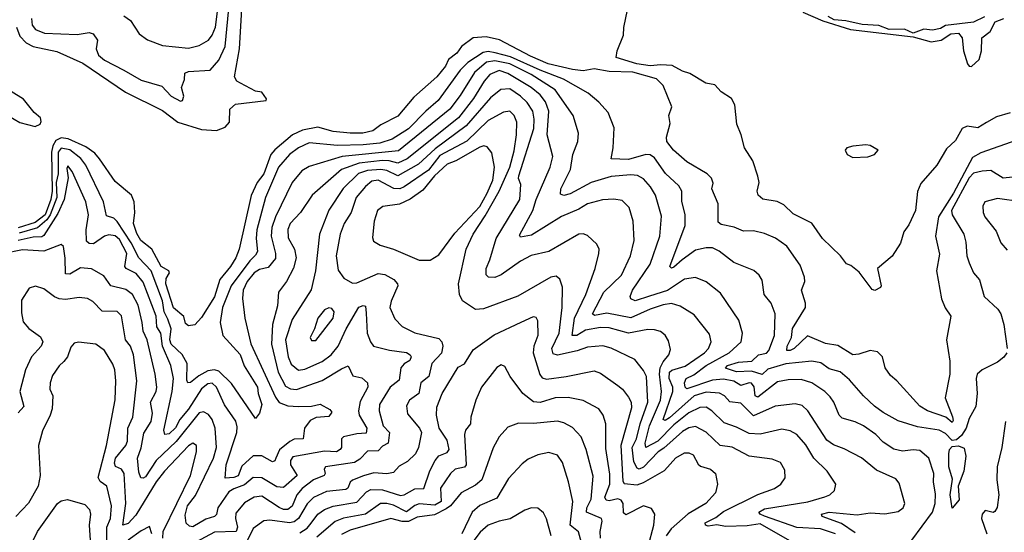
# Model space of a CAD drawing. Extents: x 1268547 to 1425625, y 515768 to 616754.
# Tile 349 of 507: x 1367102 to 1371667, y 571801 to 574180. Entities that reach past the tile are written whole.
import ezdxf

# ---------------------------------------------------------------- set-up
doc = ezdxf.new("R2010")
doc.units = 0

msp = doc.modelspace()

# ---------------------------------------------------------------- linework, layer by layer
at = {"layer": '0CON10XD'}
for points in [[(1367157.5, 574185), (1367160, 574155), (1367176.5, 574135), (1367217.2, 574117.2), (1367368.2, 574111.8), (1367425, 574120.3), (1367442.5, 574115), (1367463.3, 574085), (1367456.5, 574045), (1367467.5, 574015), (1367495, 573992), (1367585.7, 573945.7), (1367665, 573899.2), (1367761.2, 573871.2), (1367805, 573824.4), (1367848.3, 573801.7), (1367856.7, 573805), (1367863.3, 573825), (1367851.9, 573865), (1367866.8, 573903.2), (1367868.3, 573931.7), (1367885, 573939.1), (1367985, 573946.5), (1368025, 573991.8), (1368054.5, 574055), (1368087.9, 574395)], [(1367087.5, 574145), (1367103.5, 574103.5), (1367131.9, 574071.9), (1367165, 574056.3), (1367275, 574031.8), (1367395, 573978.2), (1367593.4, 573843.4), (1367765, 573758.5), (1367835, 573705.2), (1367945, 573670.4), (1368014.7, 573665.3), (1368055, 573681.2), (1368075.4, 573705), (1368076.9, 573765), (1368102.4, 573787.6), (1368245.3, 573804.7), (1368246.8, 573813.2), (1368225, 573842.9), (1368195, 573848.6), (1368125.4, 573885), (1368109.6, 573895), (1368098, 573915), (1368122, 574045), (1368135, 574282.5)], [(1367585, 574197.1), (1367616.2, 574176.2), (1367657.1, 574115), (1367695, 574086.5), (1367765, 574059.6), (1367885, 574048.1), (1367935, 574059.6), (1367977.7, 574085), (1367995, 574108.5), (1368009.8, 574145), (1368024.6, 574254.6)], [(1371695, 573747.9), (1371631.2, 573728.8), (1371585, 573703.1), (1371545, 573678.3), (1371495.7, 573685.7), (1371471.3, 573675), (1371440.3, 573619.7), (1371399.5, 573580.5), (1371355, 573504.3), (1371280.5, 573419.5), (1371265, 573382.5), (1371255.2, 573295), (1371225, 573228.8), (1371201.7, 573195), (1371186.4, 573143.6), (1371147.4, 573082.6), (1371078.8, 573025), (1371096.7, 572945), (1371093, 572937), (1371066.4, 572923.6), (1371055, 572928.8), (1370995, 573008.8), (1370955, 573040), (1370935, 573047.5), (1370908, 573085), (1370823.8, 573165), (1370775, 573235.4), (1370688.5, 573278.5), (1370645, 573320.5), (1370613.8, 573336.2), (1370547.2, 573347.2), (1370525.8, 573365.8), (1370520.9, 573385), (1370531.2, 573425), (1370525, 573454), (1370500.8, 573525), (1370462.4, 573585), (1370447.5, 573645), (1370426.4, 573695), (1370418.3, 573785), (1370402.7, 573815), (1370354.9, 573844.9), (1370325, 573877.9), (1370283.3, 573885), (1370209.9, 573929.9), (1370175, 573941.1), (1370127.8, 573967.8), (1370075, 573970.9), (1370025, 573965.4), (1369963.8, 573975), (1369867.5, 574005), (1369872.5, 574035), (1369901.7, 574108.3), (1369903, 574143), (1369920, 574225)], [(1370733.1, 574215), (1370825.4, 574175), (1370953.8, 574133.8), (1371245, 574101.1), (1371327.4, 574077.4), (1371374.7, 574085.3), (1371418.8, 574115), (1371455, 574117.3), (1371471.1, 574095), (1371477.3, 574035), (1371496.3, 573975), (1371504.5, 573964.5), (1371515, 573963.3)], [(1371575, 574193), (1371525, 574168), (1371395, 574152.8), (1371371.5, 574138.5), (1371335, 574131.5), (1371294.3, 574135.7), (1371245, 574118.1), (1371205, 574135.5), (1371133.8, 574133.8), (1371085, 574153.7), (1371007.6, 574157.6), (1370932.5, 574175), (1370879, 574179), (1370850.9, 574195)], [(1371515, 573963.3), (1371550.3, 573995), (1371561.6, 574035), (1371562.2, 574095), (1371601.8, 574125), (1371625, 574170.4), (1371665, 574186.1)], [(1371725, 573620.8), (1371557.9, 573562.1), (1371519.4, 573540.6), (1371432.2, 573375), (1371362.1, 573265), (1371348.5, 573175), (1371367.3, 573092.7), (1371352.8, 573015), (1371375.4, 572884.6), (1371392.3, 572842.3), (1371419.5, 572805), (1371399.4, 572695), (1371414.7, 572595.3), (1371414.7, 572535), (1371392.5, 572425), (1371427.6, 572337.6), (1371430.2, 572319.8), (1371425, 572310.9), (1371396.3, 572336.3), (1371311.8, 572365), (1371275, 572386.6), (1371169.2, 572505), (1371138.8, 572528.8), (1371114.8, 572565), (1371103.2, 572615), (1371079.5, 572639.5), (1371044.6, 572645.4), (1370992.7, 572627.3), (1370965, 572624.5), (1370895, 572668.3), (1370838.3, 572678.3), (1370755, 572712.9), (1370693.2, 572655), (1370675, 572644.8), (1370659.2, 572645), (1370661.1, 572665), (1370680.3, 572705), (1370685, 572747.8), (1370745.3, 572845), (1370746.1, 572865), (1370727.2, 572925), (1370742.2, 572965), (1370741.5, 572985), (1370720.3, 573040.3), (1370659.1, 573129.1), (1370605.8, 573165.8), (1370555, 573188.4), (1370505, 573200), (1370458.7, 573198.7), (1370415, 573217.7), (1370355, 573229.5), (1370341.1, 573241.1), (1370340.3, 573325), (1370310.6, 573395), (1370317.9, 573422.1), (1370309.6, 573445), (1370288.9, 573465), (1370195, 573519.7), (1370133.1, 573575), (1370103.3, 573615), (1370101.2, 573635), (1370117.7, 573697.7), (1370112.5, 573735), (1370125.5, 573775), (1370085.7, 573875), (1370054.5, 573905), (1369945, 573937.2), (1369835, 573939.6), (1369765, 573952.3), (1369715, 573942.6), (1369665, 573948.9), (1369553.1, 573975), (1369471.1, 574011.1), (1369326.4, 574086.4), (1369265, 574100), (1369205, 574096.5), (1369150, 574055), (1369128.9, 574025), (1369090, 573995), (1369076.5, 573965), (1369035.9, 573915), (1368929, 573821), (1368855, 573732), (1368777.2, 573692.8), (1368740, 573665), (1368693.6, 573653.6), (1368635, 573653.4), (1368555, 573660.5), (1368485, 573681.1), (1368413, 573667), (1368367.8, 573645), (1368285, 573576.2), (1368267.5, 573555), (1368235.1, 573465), (1368203.6, 573425), (1368175, 573364.4)], [(1371678.2, 572635), (1371665, 572613.7), (1371635, 572591.6), (1371564, 572556), (1371541.7, 572535), (1371536.5, 572515), (1371541.1, 572445), (1371535.4, 572385), (1371505, 572328.8), (1371490.6, 572285), (1371468.8, 572251.2), (1371445, 572230.4), (1371425, 572227.2), (1371395, 572259.5), (1371365.8, 572275), (1371265, 572291.5), (1371175, 572318.2), (1371105, 572356.9), (1371065, 572387.1), (1371014.2, 572434.2), (1370948.8, 572508.8), (1370906.3, 572546.3), (1370855, 572560.5), (1370817.3, 572587.3), (1370775, 572595.8), (1370655, 572582.9), (1370571.6, 572558.4), (1370545, 572534.2), (1370495, 572548.9), (1370425, 572545.9), (1370375, 572562.8), (1370383.6, 572575), (1370435, 572590.4), (1370496.2, 572595), (1370527.7, 572625), (1370565, 572633), (1370575.1, 572644.8), (1370602.1, 572715), (1370604.3, 572815), (1370585.6, 572865), (1370553.8, 572905), (1370545, 572971.2), (1370530, 572995), (1370505.9, 573015.9), (1370413.2, 573053.2), (1370345.3, 573105.3), (1370315, 573120.9), (1370285, 573122), (1370235, 573111.3), (1370173.2, 573065), (1370135, 573031.6), (1370125, 573027.8), (1370116.9, 573035), (1370187.8, 573225), (1370187.8, 573275), (1370172.4, 573337.6), (1370172.3, 573385), (1370158.7, 573408.7), (1370095.7, 573465.7), (1370045, 573538.4), (1370025, 573552.7), (1370005, 573554.4), (1369925, 573531.2), (1369845, 573534.4), (1369853.9, 573585), (1369858.9, 573678.9), (1369830, 573750), (1369787.3, 573797.3), (1369738.5, 573838.5), (1369623.9, 573903.9), (1369515, 573945.2), (1369378.1, 574008.1), (1369306.9, 574026.9), (1369275, 574032.4), (1369251.7, 574028.3), (1369179.3, 573980.7), (1369144.5, 573945), (1369043.2, 573805), (1368984.6, 573755.4), (1368905, 573673.7), (1368829.6, 573625), (1368772.2, 573607.8), (1368695, 573599.4), (1368576.6, 573596.5), (1368445, 573608.8), (1368395, 573585.2), (1368353.9, 573555), (1368301.6, 573495), (1368242, 573355), (1368201.9, 573205), (1368198.6, 573165), (1368205.6, 573105), (1368195, 573087.7)], [(1371238.9, 571765), (1371334.3, 571895), (1371346.3, 571935), (1371348.6, 571978.6), (1371338.8, 572035), (1371339.7, 572075), (1371316.6, 572145), (1371275, 572180.9), (1371245, 572184.7), (1371195, 572177.8), (1371155, 572187.3), (1371105, 572220.4), (1371072.1, 572255), (1371014.4, 572295), (1370975, 572314.7), (1370915, 572331.2), (1370901.2, 572345), (1370876.7, 572405), (1370859.5, 572429.5), (1370835, 572454.6), (1370774.8, 572494.8), (1370725, 572511.1), (1370665, 572508.9), (1370615, 572499.5), (1370525, 572428.6), (1370512.9, 572435), (1370506.9, 572476.9), (1370495, 572493.3), (1370485, 572495.6), (1370445, 572483.2), (1370412.9, 572502.9), (1370365, 572512.5), (1370315, 572506.7), (1370195, 572466.5), (1370187.4, 572475), (1370184, 572495), (1370191.7, 572515), (1370228.1, 572531.9), (1370284.9, 572575.1), (1370391.8, 572635), (1370446.7, 572685), (1370454, 572726), (1370436.2, 572786.2), (1370351.8, 572911.8), (1370285, 572964.4), (1370235, 572984.5), (1370185, 572976.6), (1370106.3, 572923.7), (1370023, 572897), (1369955.4, 572875.4), (1369935, 572884.4), (1369932.5, 572895), (1369943.2, 572925), (1370024.8, 573045), (1370070, 573175), (1370078.1, 573268.1), (1370049.6, 573365), (1370026.8, 573405), (1369995, 573441.8), (1369967.1, 573457.1), (1369935, 573460.8), (1369845, 573452.9), (1369751.8, 573425), (1369655, 573371.9), (1369625, 573363.8), (1369610.2, 573370.2), (1369610.8, 573395), (1369655.3, 573485.3), (1369667.5, 573555), (1369690, 573615), (1369692.7, 573652.7), (1369668.5, 573735), (1369584.6, 573854.6), (1369473.3, 573925), (1369375, 573975.4), (1369305, 573988.5), (1369267, 573983), (1369210.5, 573935), (1369145, 573828.2), (1369096.5, 573765), (1368858.6, 573571.4), (1368596.9, 573545), (1368445, 573498.2), (1368410.6, 573479.4), (1368365.8, 573425), (1368288.8, 573265), (1368271.8, 573215), (1368268.4, 573175), (1368289, 573095), (1368287.7, 573072.3), (1368255, 573030), (1368215, 573021.5), (1368189.2, 573005), (1368157.1, 572965), (1368139.2, 572925), (1368135.7, 572885.7), (1368145.5, 572795), (1368173.9, 572676.1), (1368288.2, 572428.2), (1368305, 572404.3), (1368345, 572388.5), (1368395, 572384.7), (1368455, 572387.3), (1368495, 572396.4), (1368540.9, 572370.9), (1368549.2, 572359.2), (1368535, 572338.1), (1368476.3, 572333.7), (1368449.2, 572320.8), (1368422.5, 572285), (1368417.1, 572235), (1368375, 572233.6), (1368355, 572223.3), (1368306.2, 572183.8), (1368289.5, 572145), (1368285, 572132.9), (1368275, 572128.8), (1368225, 572155.8), (1368185, 572155.9), (1368131.8, 572108.1), (1368115, 572063.9), (1368095, 572055.4), (1368055, 572052), (1368059.8, 572115), (1368108.6, 572265), (1368111.4, 572291.4), (1368105, 572316.5), (1368052.2, 572392.2), (1368015.2, 572475), (1367995, 572493.8), (1367975, 572491), (1367945, 572467.5), (1367885, 572373.3), (1367845.5, 572325), (1367825, 572286.1), (1367795, 572258.2), (1367775, 572255.7), (1367770.5, 572275), (1367809.9, 572455), (1367815.9, 572515), (1367803.4, 572575), (1367764.9, 572665), (1367756.2, 572726.2), (1367738.5, 572755), (1367735.8, 572805), (1367675, 572961.5), (1367642.1, 573002.1), (1367595.4, 573025), (1367589.2, 573035), (1367599.9, 573095), (1367565, 573159.4), (1367545, 573177), (1367515, 573181.9), (1367495, 573176.3), (1367445, 573140), (1367425, 573141), (1367412.3, 573152.3), (1367410.2, 573205), (1367421.9, 573275), (1367409.6, 573335), (1367345, 573475.6), (1367325, 573501.4), (1367320.9, 573489.1), (1367326.6, 573446.6), (1367309.4, 573345), (1367279.7, 573280.3), (1367215, 573178.6), (1367205, 573172.1), (1367165, 573171.4), (1367095, 573156.1)], [(1370975, 571798.9), (1370911.9, 571841.9), (1370822.9, 571875), (1370819.2, 571885), (1370855.5, 571894.5), (1370985, 571882.8), (1371045, 571891.4), (1371112.7, 571887.3), (1371175, 571897.5), (1371197.5, 571915), (1371205.7, 571935.7), (1371179.8, 572029.8), (1371165, 572050), (1371075, 572089.2), (1371005, 572147.1), (1370925, 572189.1), (1370875, 572208.1), (1370845, 572228.6), (1370756.9, 572365), (1370729.9, 572389.9), (1370698.3, 572398.3), (1370605, 572386.7), (1370505, 572341.3), (1370445, 572400), (1370395, 572407.4), (1370370, 572435), (1370346.7, 572446.7), (1370285, 572451.9), (1370229.8, 572435), (1370115, 572332.1), (1370095, 572320.8), (1370085.6, 572325), (1370130.9, 572455), (1370130.3, 572475), (1370113.1, 572515), (1370115.5, 572544.5), (1370126.5, 572553.5), (1370187.2, 572572.8), (1370278, 572635), (1370295.3, 572655), (1370307.4, 572685), (1370301.1, 572721.1), (1370230.1, 572810.1), (1370165, 572850.8), (1370125, 572862.8), (1370085, 572856.8), (1370025, 572836.6), (1369935, 572796.2), (1369825, 572817.9), (1369767.8, 572807.8), (1369758.5, 572815), (1369810.8, 572915), (1369892, 572995), (1369934.1, 573085), (1369951.1, 573155), (1369946.7, 573245), (1369927.8, 573307.8), (1369895, 573340.8), (1369857, 573347), (1369805, 573343.5), (1369735, 573325.2), (1369695, 573300.8), (1369615, 573266.1), (1369475, 573180.7), (1369425, 573170.8), (1369419.1, 573180.9), (1369480.7, 573295), (1369496.1, 573345), (1369561.7, 573495), (1369574.2, 573545), (1369547.5, 573645), (1369555.2, 573755), (1369539.5, 573799.5), (1369515, 573832), (1369473.9, 573865), (1369365, 573929.8), (1369325, 573943.6), (1369282.6, 573925), (1369255.2, 573895), (1369206.5, 573815), (1369136.2, 573725), (1368898.3, 573535), (1368855, 573513.5), (1368815, 573525.1), (1368785, 573526.1), (1368676.1, 573513.9), (1368593.7, 573485), (1368457.7, 573365), (1368405, 573285.4), (1368355.9, 573235), (1368345, 573206.2), (1368347.8, 573167.8), (1368376.8, 573115), (1368384.8, 573075), (1368372.2, 573027.8), (1368338.7, 572965), (1368301.8, 572915), (1368297.4, 572852.6), (1368273.8, 572765), (1368269.3, 572675), (1368300.9, 572545), (1368335, 572479.7), (1368357.6, 572467.6), (1368385, 572464.4), (1368505, 572506.5), (1368595, 572560.3), (1368625, 572574.2), (1368647.7, 572527.7), (1368688.2, 572518.2), (1368715.4, 572495.4), (1368715.9, 572475), (1368681.7, 572408.3), (1368672.5, 572365), (1368677, 572345), (1368711.5, 572285), (1368708.8, 572261.2), (1368665, 572258.7), (1368602.9, 572245), (1368593.8, 572235), (1368594.1, 572195), (1368588.9, 572185), (1368571.4, 572175), (1368515, 572177.5), (1368368.7, 572151.3), (1368358.4, 572135), (1368358.5, 572115), (1368388.3, 572065), (1368325, 572009.7), (1368295, 572012.1), (1368225, 572054.4), (1368185, 572056.2), (1368145, 572021.4), (1368095, 572003.8), (1368071.4, 571988.6), (1368021, 571915), (1368015.3, 571884.7), (1368005.8, 571875), (1367965, 571862.2), (1367905, 571827.5), (1367890.2, 571830.2), (1367875, 571843.8), (1367870.4, 571880.4), (1367881, 571925), (1367917.2, 571972.8), (1368001.3, 572145), (1368014.2, 572195), (1368008.4, 572285), (1367994.2, 572325), (1367978.3, 572348.3), (1367955, 572360.8), (1367935, 572355.7), (1367827.6, 572222.4), (1367735.4, 572134.6), (1367685, 572059.3), (1367675, 572052.5), (1367664.8, 572054.8), (1367655, 572081.2), (1367648.3, 572145), (1367666.2, 572193.8), (1367677.9, 572262.1), (1367712, 572315), (1367717.8, 572355), (1367709, 572405), (1367735.2, 572454.8), (1367738.9, 572475), (1367731, 572535), (1367694.2, 572694.2), (1367674.5, 572735), (1367671, 572775), (1367651.6, 572855), (1367625, 572904.7), (1367595, 572927.9), (1367525, 572944.7), (1367492.1, 572992.1), (1367435, 573024.7), (1367385, 573028.9), (1367335, 572999.2), (1367315, 573000.9), (1367313.3, 573073.3), (1367305, 573127.5), (1367295, 573137.5), (1367215, 573105.2), (1367115, 573111.4), (1367025, 573093)], [(1367175, 573683.6), (1367196.9, 573695), (1367201.8, 573708.2), (1367198.3, 573725), (1367169.9, 573749.9), (1367120.7, 573810.7), (1367005, 573881.8), (1366965, 573884.3), (1366941.7, 573868.3), (1366921.2, 573835), (1366934.6, 573814.6), (1366971, 573781), (1367102.8, 573702.8), (1367175, 573683.6)], [(1370885, 571794.8), (1370815, 571817.1), (1370705, 571823.5), (1370555, 571875.7), (1370535.8, 571885), (1370529.6, 571895), (1370555, 571910.1), (1370756.7, 571943.3), (1370835.5, 571965.5), (1370858.1, 571975), (1370880, 571995), (1370885.7, 572025), (1370846.2, 572085), (1370783.9, 572145), (1370747, 572207), (1370705, 572254.6), (1370675, 572271.8), (1370635, 572279.6), (1370535, 572256.2), (1370485, 572259.3), (1370425, 572289.8), (1370369, 572309), (1370312, 572365), (1370285, 572381.4), (1370255, 572381.2), (1370205, 572355.2), (1370135, 572299.6), (1370060.7, 572225), (1370005, 572194.6), (1370002.6, 572215), (1370021.5, 572295), (1370073.8, 572415), (1370077.4, 572455), (1370068.6, 572535), (1370072.1, 572565), (1370085, 572592.2), (1370112, 572625), (1370119.2, 572649.2), (1370109.7, 572689.7), (1370095, 572715.8), (1370072.9, 572732.9), (1370045, 572741.4), (1370015, 572742.5), (1369925, 572726.2), (1369835, 572749.7), (1369795, 572752.3), (1369725, 572739.9), (1369685, 572714.1), (1369664.2, 572714.2), (1369674.1, 572795), (1369727.4, 572905), (1369770, 573025), (1369787.1, 573095), (1369788.2, 573115), (1369778.1, 573138.1), (1369735, 573178), (1369715, 573185.7), (1369695, 573184.3), (1369555, 573103.8), (1369473.7, 573086.4), (1369425, 573059.7), (1369335, 572996.5), (1369305, 572983.7), (1369275.3, 572985.3), (1369265, 572996.2), (1369265.6, 573025), (1369282.7, 573065), (1369311.7, 573165), (1369421.7, 573345), (1369425.8, 573415.8), (1369415, 573442.5), (1369416.2, 573455), (1369485.7, 573675), (1369487.9, 573717.9), (1369481, 573755), (1369455.8, 573795), (1369424.7, 573825), (1369375, 573858.8), (1369333.2, 573856.8), (1369285, 573817.9), (1369172.4, 573687.6), (1369028.9, 573581.1), (1368950.8, 573509.2), (1368855, 573456.1), (1368805, 573480.5), (1368776.7, 573485), (1368715, 573480.5), (1368673.7, 573466.3), (1368602.7, 573397.3), (1368535, 573295.5), (1368492.2, 573185), (1368474.2, 573015), (1368454.1, 572925.9), (1368365, 572788.5), (1368334.5, 572695), (1368346.4, 572615), (1368361.2, 572581.2), (1368394.4, 572554.4), (1368425, 572558.8), (1368505, 572594.3), (1368547.1, 572625), (1368578.8, 572665), (1368616, 572745), (1368675, 572846.1), (1368695, 572854.5), (1368705, 572850.8), (1368709, 572819), (1368713.8, 572725), (1368728.9, 572685), (1368743.3, 572665), (1368816.5, 572646.5), (1368895, 572635.9), (1368912.5, 572625), (1368916.9, 572615), (1368911.2, 572598.8), (1368885, 572583.9), (1368869.4, 572565), (1368861.9, 572508.1), (1368820, 572475), (1368771.1, 572395), (1368768.6, 572365), (1368788.2, 572295), (1368816.9, 572265), (1368810, 572215), (1368785, 572200.9), (1368765, 572180), (1368715, 572177.3), (1368679.3, 572140.7), (1368655, 572124.8), (1368520, 572105), (1368513.9, 572095), (1368518.5, 572075), (1368514.5, 572065), (1368465, 572044.8), (1368412, 572005), (1368386.6, 571975), (1368365, 571923.3), (1368345, 571907.3), (1368325, 571907), (1368305, 571916.4), (1368225, 571969.8), (1368189.4, 571965), (1368145, 571938.1), (1368105, 571890.8), (1368102.3, 571865), (1368112.9, 571825), (1368106.1, 571805), (1368005, 571801.7), (1367919.1, 571755)], [(1370695, 571749.1), (1370535, 571841.5), (1370475, 571832.1), (1370375, 571827.9), (1370335, 571836.8), (1370295, 571829.3), (1370281.5, 571835), (1370280.7, 571845), (1370329.7, 571870.3), (1370365, 571898), (1370525, 571977.2), (1370602, 572005), (1370631.4, 572025), (1370650.6, 572055), (1370649.8, 572089.8), (1370629.2, 572125), (1370590.9, 572140.9), (1370485, 572154.6), (1370406, 572196), (1370350.6, 572205), (1370285.5, 572265.5), (1370235, 572291.7), (1370205, 572286.5), (1370175, 572268.7), (1370088.6, 572191.4), (1370062.6, 572175), (1369995, 572103.2), (1369975, 572094), (1369965, 572098.8), (1369949, 572129), (1369942.2, 572195), (1369962.2, 572235), (1369978.7, 572305), (1370014.2, 572405), (1370008.4, 572525), (1369995, 572552.5), (1369953.6, 572603.6), (1369845, 572655.8), (1369806.5, 572666.5), (1369735, 572661.1), (1369686.5, 572643.5), (1369595, 572622.7), (1369575, 572629.6), (1369569.6, 572655), (1369603.8, 572725), (1369617.9, 572845), (1369618.7, 572938.7), (1369605.9, 572975.9), (1369590.3, 572990.3), (1369565, 572985.3), (1369412.2, 572897.8), (1369252, 572838), (1369215, 572835.4), (1369155, 572875.8), (1369140.7, 572905), (1369136.2, 572955), (1369172.5, 573115), (1369204.2, 573185), (1369260.4, 573269.6), (1369325.9, 573385), (1369375, 573495.5), (1369395, 573572), (1369405.3, 573645.3), (1369406.7, 573705), (1369395.3, 573735), (1369375, 573756.1), (1369345, 573750.6), (1369275, 573712.3), (1369175, 573616.6), (1369050.5, 573549.5), (1368997.7, 573482.3), (1368885, 573403.8), (1368864.3, 573395.7), (1368837, 573397), (1368765, 573435.8), (1368735, 573430.4), (1368705, 573406.2), (1368662.6, 573355), (1368639.2, 573285), (1368606.4, 573233.6), (1368587.6, 573185), (1368570.2, 573085), (1368578.5, 573018.5), (1368605, 572980), (1368645, 572957.5), (1368665, 572958.8), (1368765, 573001.8), (1368795, 572997.5), (1368837.7, 572975), (1368854.7, 572955), (1368855.4, 572945), (1368824.5, 572874.5), (1368818.5, 572845), (1368842, 572792), (1368875.8, 572755.8), (1368935, 572726.9), (1369045, 572701.2), (1369059.7, 572685), (1369064.8, 572665), (1369057.5, 572632.5), (1369012.9, 572585), (1369000, 572525), (1368962.1, 572495), (1368953.5, 572445), (1368910.4, 572415), (1368895, 572388.8), (1368900.7, 572350.7), (1368956, 572285), (1368965.3, 572265), (1368951.2, 572195), (1368936.9, 572165), (1368899.7, 572130.3), (1368862.2, 572107.8), (1368835, 572078.5), (1368805, 572073.5), (1368745, 572077.6), (1368696.8, 572063.2), (1368645, 572043.6), (1368635.2, 572034.8), (1368624.4, 572005.6), (1368615, 571999.8), (1368525, 571990.4), (1368465, 571962.8), (1368435, 571933.7), (1368395.6, 571865), (1368375, 571849.7), (1368353.8, 571846.2), (1368262.3, 571857.7), (1368235, 571854.8), (1368185, 571819.6), (1368158.6, 571765)], [(1368175, 573364.4), (1368120, 573115), (1368104.8, 573075), (1368080, 573035), (1368029.6, 572975), (1368005, 572894.1), (1367945, 572798.6), (1367915, 572763.8), (1367885, 572759.2), (1367871.1, 572771.1), (1367862.7, 572802.7), (1367815, 572842.9), (1367779.4, 572955), (1367781.5, 572978.5), (1367797.1, 573005), (1367794.3, 573014.3), (1367758.9, 573035), (1367714.9, 573114.9), (1367664.7, 573155), (1367645, 573187.5), (1367630.4, 573235), (1367636.9, 573285), (1367632.7, 573335), (1367621.1, 573365), (1367545, 573428.5), (1367472.7, 573535), (1367451.1, 573561.1), (1367409.4, 573589.4), (1367327.2, 573627.2), (1367295, 573632.3), (1367270.2, 573619.8), (1367255.5, 573594.5), (1367249.2, 573565), (1367252.4, 573385), (1367246.1, 573345), (1367220.8, 573275), (1367175, 573239.2), (1367095, 573213.8)], [(1368955, 573064.5), (1369005, 573064.6), (1369045, 573089.5), (1369120.5, 573189.5), (1369235, 573312.5), (1369269.8, 573375), (1369296.1, 573436.1), (1369303.9, 573495), (1369291.8, 573561.8), (1369270.3, 573590.2), (1369255, 573594.2), (1369235, 573588.1), (1369125, 573525.2), (1369085, 573509), (1369026.3, 573455), (1368971.7, 573388.3), (1368912.5, 573347.5), (1368864, 573324), (1368786.2, 573313.8), (1368761.9, 573295), (1368746.4, 573245), (1368738.8, 573168.8), (1368742, 573152), (1368773.5, 573133.5), (1368835, 573115.6), (1368955, 573064.5)], [(1370965, 573540.8), (1371035, 573543.1), (1371065, 573554.3), (1371082.5, 573575), (1371045, 573596.7), (1371025, 573600), (1370965, 573592.9), (1370936.7, 573585), (1370930, 573575), (1370938.8, 573555), (1370965, 573540.8)], [(1368195, 573087.7), (1368168.7, 573061.3), (1368082.2, 572945), (1368042.1, 572845), (1368031.7, 572775), (1368044, 572714), (1368125, 572626.8), (1368143.4, 572573.4), (1368205, 572475.6), (1368208.1, 572445), (1368225.3, 572395), (1368215, 572353.8), (1368195, 572328.8), (1368085, 572491.6), (1368025, 572548.9), (1368005, 572555.4), (1367975, 572550.5), (1367932.5, 572527.5), (1367895, 572496.7), (1367882.5, 572495), (1367877.6, 572507.6), (1367879.4, 572585), (1367855, 572626.7), (1367804.2, 572675), (1367798.6, 572695), (1367805, 572745.8), (1367788.8, 572791.2), (1367772.9, 572825), (1367763.8, 572875), (1367712.6, 573015), (1367655.3, 573075.3), (1367618.6, 573145), (1367555, 573243), (1367538.3, 573258.3), (1367505, 573269.4), (1367491.1, 573335), (1367409.4, 573505), (1367386.6, 573536.6), (1367335, 573576), (1367295.4, 573584.6), (1367280.3, 573565), (1367280.6, 573465), (1367271.4, 573425), (1367274.2, 573355), (1367243.3, 573275), (1367228.6, 573251.4), (1367185, 573214.3), (1367100.7, 573189.3)], [(1371705, 573448.8), (1371662.5, 573445), (1371605, 573479.5), (1371565, 573477.6), (1371525, 573467.3), (1371505, 573446), (1371422.1, 573295), (1371425.8, 573275), (1371478.8, 573185), (1371488.2, 573148.2), (1371493.9, 573085), (1371505, 573051.2), (1371524.5, 573005), (1371552.7, 572972.7), (1371573.1, 572895), (1371637, 572837), (1371651.2, 572815), (1371664.8, 572765), (1371681, 572655)], [(1371745, 573335.2), (1371635, 573349.6), (1371576.7, 573335), (1371568, 573315), (1371569.2, 573285), (1371577.1, 573265), (1371629.5, 573199.5), (1371651.8, 573145), (1371679.9, 573109.9)], [(1367765.9, 571775), (1367767.4, 571805), (1367893.6, 572065), (1367921.8, 572175), (1367921.9, 572205), (1367905, 572214.5), (1367885, 572202.8), (1367773.3, 572085), (1367735, 572035.3), (1367641.1, 571881.1), (1367605, 571842.7), (1367581.4, 571835), (1367593.8, 571935), (1367587.6, 572075), (1367575, 572094.2), (1367547.2, 572107.2), (1367541.9, 572121.9), (1367547.4, 572145), (1367594, 572205), (1367602.4, 572225), (1367603.7, 572285), (1367626.6, 572335), (1367644.8, 572505), (1367629.8, 572625), (1367616.5, 572665), (1367592.8, 572695), (1367575, 572805.7), (1367555, 572825.4), (1367485, 572827.5), (1367442.2, 572872.2), (1367417, 572887), (1367378.3, 572891.7), (1367315, 572882.3), (1367285, 572884.6), (1367263.4, 572893.4), (1367215, 572931.4), (1367176.4, 572943.6), (1367146.7, 572935), (1367111.4, 572878.6), (1367110.3, 572820.3), (1367118.8, 572778.8), (1367145, 572747.5), (1367198.3, 572708.3), (1367210.3, 572685), (1367202.2, 572665), (1367156.6, 572615), (1367129.7, 572555), (1367103.5, 572455), (1367121.1, 572385), (1367095, 572356.4)], [(1368475, 572691.1), (1368555.3, 572795), (1368561.1, 572825), (1368549.9, 572839.9), (1368535, 572842.3), (1368515, 572833.9), (1368483.9, 572795), (1368469.4, 572745), (1368448.6, 572705), (1368455, 572692), (1368475, 572691.1)], [(1368400.6, 571799.4), (1368435, 571820.8), (1368453.4, 571843.4), (1368484.2, 571885), (1368515, 571908), (1368555, 571923), (1368665, 571941.5), (1368711, 571989), (1368730.2, 571999.8), (1368785, 571998.2), (1368868.1, 571971.9), (1368885, 571975.3), (1368935, 572003.4), (1368975.6, 572004.4), (1369003.4, 572086.6), (1369028.1, 572135), (1369045, 572156.3), (1369085, 572171.6), (1369093.6, 572185), (1369085, 572229.5), (1369046.4, 572285), (1369034.7, 572345.3), (1369037.1, 572382.9), (1369060.8, 572445), (1369135, 572567.5), (1369165, 572582.5), (1369205, 572647.5), (1369302.9, 572717.1), (1369426.6, 572776.6), (1369485, 572802.1), (1369495, 572800), (1369503.8, 572785), (1369504.7, 572715), (1369486.3, 572665), (1369482.5, 572635), (1369514.2, 572534.2), (1369525, 572517.5), (1369545, 572512), (1369636.1, 572523.9), (1369765, 572550), (1369795, 572539.4), (1369875, 572482.3), (1369896.4, 572465), (1369925, 572427.8), (1369936.8, 572405), (1369938.3, 572378.3), (1369888.8, 572205), (1369898.8, 572038.8), (1369905, 572027.7), (1369965, 572022.5), (1369995, 572032.9), (1370092, 572088), (1370145, 572146.8), (1370185, 572170.4), (1370205, 572170.4), (1370225, 572160.6), (1370247.7, 572117.7), (1370258.5, 572108.5), (1370305, 572094.4), (1370327.8, 572075), (1370338.1, 572025), (1370327.5, 571985), (1370283.5, 571935), (1370202, 571888), (1370122.6, 571817.4), (1370099.5, 571785)], [(1367504.3, 571684.3), (1367506.2, 571825), (1367523, 571865), (1367527.8, 571925), (1367506.5, 572015), (1367475, 572036.7), (1367466.1, 572056.1), (1367504.3, 572205), (1367545, 572416.2), (1367548.9, 572505), (1367543.9, 572555), (1367535, 572581.4), (1367495.3, 572645.3), (1367455, 572674.5), (1367375, 572684.4), (1367355, 572678.6), (1367339.5, 572660.5), (1367323.6, 572616.4), (1367306.6, 572593.4), (1367285, 572574), (1367255, 572528.8), (1367243.1, 572495), (1367242.9, 572465), (1367255.6, 572435), (1367252.3, 572375), (1367244.3, 572345), (1367208.3, 572271.7), (1367189.7, 572205), (1367196.7, 572065), (1367188.4, 572015), (1367143.8, 571936.2), (1367083.9, 571875)], [(1370016.6, 571735), (1370042.4, 571835), (1370046.5, 571885), (1370031.8, 571911.8), (1369995, 571923.8), (1369912.3, 571882.3), (1369902, 571892), (1369899.5, 571935), (1369890.4, 571950.4), (1369875, 571956.4), (1369835, 571947.8), (1369820.8, 571950.8), (1369815.2, 571965), (1369838.5, 572025), (1369838.8, 572071.2), (1369819.6, 572190.4), (1369820, 572305), (1369807.7, 572345), (1369787.5, 572375), (1369715, 572413.2), (1369645, 572426.9), (1369584.8, 572425.2), (1369515, 572403.5), (1369485, 572407.5), (1369435.4, 572445), (1369376.7, 572525), (1369351.4, 572571.4), (1369335, 572578.2), (1369315, 572566.2), (1369243.6, 572475), (1369216.5, 572415), (1369193.5, 572335), (1369191.8, 572305), (1369170, 572275), (1369164.2, 572255.8), (1369172.2, 572115), (1369165, 572104), (1369121.1, 572095), (1369100.4, 572075), (1369053.6, 572006.4), (1369056.8, 571945), (1369026.7, 571926.7), (1368955, 571933.9), (1368934.3, 571925.7), (1368895, 571895.8), (1368835, 571928.2), (1368804.1, 571935.9), (1368775, 571934.8), (1368705, 571886.1), (1368603.6, 571866.4), (1368565, 571851.6), (1368480.6, 571779.4)], [(1369795.4, 571775), (1369793.3, 571805), (1369803.1, 571853.1), (1369799.6, 571865), (1369729.8, 571895), (1369731.1, 571915), (1369751.5, 571955), (1369761.4, 572061.4), (1369728.8, 572185), (1369706.2, 572245), (1369665, 572288.2), (1369625, 572310), (1369595, 572317.2), (1369485, 572306.8), (1369415, 572308.2), (1369365, 572288.9), (1369325.9, 572244.1), (1369297.2, 572192.7), (1369245, 572044.5), (1369215, 572020), (1369148.5, 571985), (1369100.4, 571925), (1369080.2, 571909.8), (1369025, 571882.3), (1368945, 571871.2), (1368905, 571851.6), (1368875, 571851), (1368823.8, 571866.1), (1368635, 571811), (1368595, 571791)], [(1371673.1, 572315), (1371655.5, 572195), (1371633.8, 572105), (1371631.8, 572045), (1371642.2, 571975), (1371633.5, 571916.5), (1371622.7, 571897.3), (1371615, 571894), (1371577.9, 571902.1), (1371563.8, 571885), (1371562.1, 571865), (1371585.4, 571795)], [(1371425, 571914), (1371415.7, 571975), (1371427.4, 572047.4), (1371409.8, 572105), (1371409.4, 572165), (1371413.6, 572186.4), (1371425, 572199.8), (1371455, 572203.2), (1371481.8, 572191.8), (1371489.1, 572155), (1371479.4, 572085), (1371452.8, 572015), (1371457.2, 571952.8), (1371425, 571914)], [(1369714.9, 571724.9), (1369693.6, 571803.6), (1369654.2, 571835), (1369666.4, 571945), (1369647.5, 572035), (1369619.2, 572125), (1369595, 572159.5), (1369555, 572171.8), (1369505, 572161.1), (1369459.5, 572140.5), (1369431.3, 572118.7), (1369368.7, 572051.3), (1369315, 571959.2), (1369235, 571925.8), (1369199.8, 571895), (1369152.4, 571795)], [(1367089.3, 571605), (1367185.3, 571805), (1367277.8, 571935), (1367295, 571947.8), (1367324.2, 571954.2), (1367405, 571930), (1367426.7, 571906.7), (1367431.4, 571885), (1367425.3, 571834.7), (1367429.7, 571765)], [(1369566.3, 571785), (1369544.7, 571864.7), (1369531.2, 571891.2), (1369505, 571913.1), (1369475.7, 571915.7), (1369445, 571904.4), (1369376.6, 571863.4), (1369325, 571853.1), (1369275, 571834.1), (1369237.5, 571802.5), (1369178.6, 571725)], [(1367714.8, 571794.8), (1367705, 571828), (1367665, 571808.7), (1367605, 571764.3)]]:
    msp.add_lwpolyline(points, dxfattribs=at)

doc.saveas('drawing.dxf')
